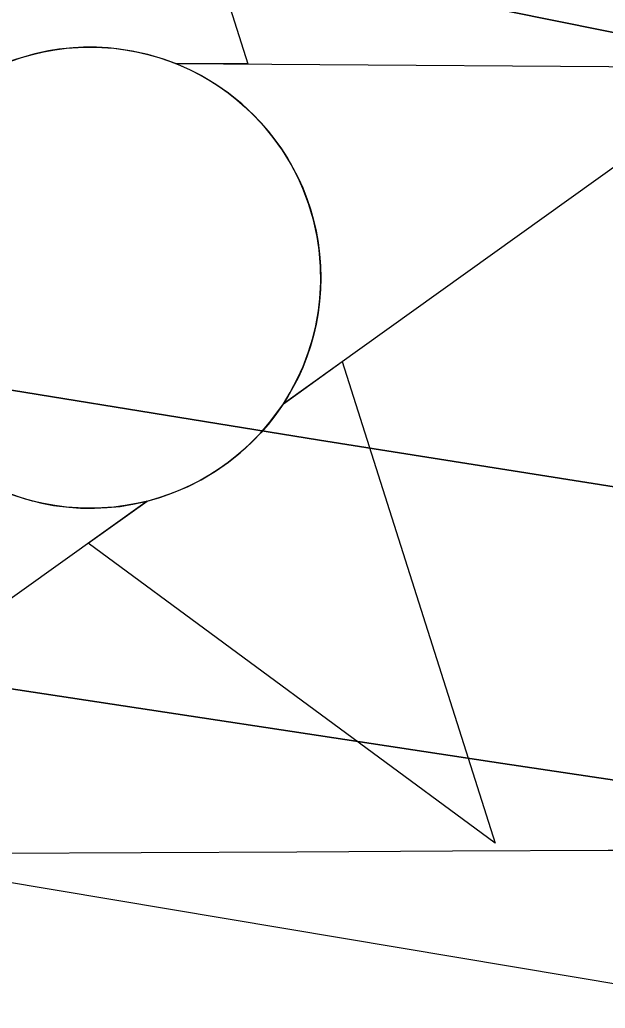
# Model space of a CAD drawing. Extents: x 3445503 to 3483459, y 540493 to 566012.
# Drawn here: x 3470559.6 to 3470637.1, y 552029.2 to 552160.1 of the extents above; entities that cross this region are included whole.
import ezdxf

# ---------------------------------------------------------------- set-up
doc = ezdxf.new("R2010")
doc.units = 0
for name, color, linetype in [('V-CHAN-NAID', 7, 'Continuous'), ('V-GRID-MAJR', 7, 'Continuous'), ('V-RIVR-EDGE', 7, 'Continuous'), ('V-TOPO-DPTH', 7, 'Continuous'), ('V-TOPO-MAJR', 7, 'Continuous'), ('V-TOPO-MINR', 7, 'Continuous')]:
    doc.layers.add(name, color=color, linetype=linetype)

msp = doc.modelspace()

# ---------------------------------------------------------------- linework, layer by layer
at = {"layer": 'V-CHAN-NAID'}
for points in [[(3470557.988707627, 552154.5126688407), (3470548.4017076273, 552154.5806688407), (3470569.5277076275, 552218.0646688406), (3470589.7517076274, 552154.2876688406), (3470580.164707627, 552154.3556688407), (3470578.5877076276, 552154.9336688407), (3470576.4927076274, 552155.5536688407), (3470574.4527076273, 552156.0046688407), (3470572.4167076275, 552156.3126688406), (3470571.2497076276, 552156.4266688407), (3470569.7157076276, 552156.5076688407), (3470567.9937076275, 552156.5056688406), (3470566.6237076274, 552156.4356688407), (3470564.7177076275, 552156.2346688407), (3470563.3517076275, 552156.0156688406), (3470561.5677076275, 552155.6316688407), (3470560.0377076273, 552155.2116688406), (3470559.005707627, 552154.8806688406)], [(3470580.164707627, 552154.3556688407), (3470656.6567076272, 552153.8126688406), (3470594.4537076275, 552109.2906688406), (3470595.3647076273, 552110.7796688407), (3470596.3427076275, 552112.6266688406), (3470597.0577076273, 552114.2116688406), (3470597.7967076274, 552116.1666688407), (3470598.3417076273, 552117.9516688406), (3470598.7397076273, 552119.5906688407), (3470599.1007076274, 552121.6006688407), (3470599.2867076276, 552123.1736688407), (3470599.4107076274, 552125.3796688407), (3470599.380707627, 552127.4416688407), (3470599.1927076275, 552129.6616688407), (3470598.9267076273, 552131.4196688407), (3470598.4357076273, 552133.6516688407), (3470597.795707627, 552135.7916688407), (3470597.045707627, 552137.7736688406), (3470596.397707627, 552139.2166688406), (3470595.3907076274, 552141.1326688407), (3470594.3287076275, 552142.8546688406), (3470593.1147076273, 552144.5566688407), (3470591.8537076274, 552146.0956688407), (3470590.5817076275, 552147.4616688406), (3470588.9497076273, 552148.9936688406), (3470587.2067076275, 552150.4056688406), (3470585.5237076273, 552151.5826688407), (3470583.636707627, 552152.7146688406), (3470582.164707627, 552153.4756688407)], [(3470576.4227076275, 552096.3846688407), (3470514.2197076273, 552051.8626688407), (3470535.3457076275, 552115.3456688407), (3470543.062707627, 552109.6556688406), (3470543.6977076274, 552108.6916688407), (3470545.0807076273, 552106.8326688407), (3470546.2937076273, 552105.4166688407), (3470547.7597076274, 552103.9136688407), (3470549.1487076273, 552102.6626688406), (3470550.602707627, 552101.5066688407), (3470552.005707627, 552100.5196688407), (3470553.6837076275, 552099.4836688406), (3470555.397707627, 552098.5726688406), (3470557.1887076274, 552097.7616688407), (3470558.6347076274, 552097.2056688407), (3470560.2627076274, 552096.6766688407), (3470562.488707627, 552096.1126688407), (3470564.0207076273, 552095.8256688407), (3470566.045707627, 552095.5686688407), (3470567.582707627, 552095.4646688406), (3470569.4437076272, 552095.4426688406), (3470571.1327076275, 552095.5206688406), (3470572.8427076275, 552095.6966688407), (3470574.744707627, 552096.0076688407)], [(3470594.4537076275, 552109.2906688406), (3470602.2497076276, 552114.8716688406), (3470622.4737076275, 552051.0946688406), (3470568.6257076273, 552090.8046688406), (3470576.4227076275, 552096.3846688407), (3470578.0887076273, 552096.8606688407), (3470579.7007076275, 552097.4206688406), (3470581.8587076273, 552098.3346688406), (3470583.593707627, 552099.2186688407), (3470585.4597076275, 552100.3326688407), (3470587.1987076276, 552101.5446688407), (3470588.7507076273, 552102.7896688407), (3470590.0377076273, 552103.9576688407), (3470591.4217076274, 552105.3776688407), (3470592.6257076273, 552106.7796688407), (3470593.744707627, 552108.2516688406)]]:
    msp.add_lwpolyline(points, close=True, dxfattribs=at)
msp.add_circle((3470568.874240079, 552125.9779274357), 30.540600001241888, dxfattribs=at)
at = {"layer": 'V-GRID-MAJR'}
msp.add_spline([(3449621.526, 551946.219), (3454896.117, 551971.152), (3460170.705, 551996.853), (3465445.288, 552023.321), (3470719.8680000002, 552050.556), (3475994.444, 552078.558), (3481269.015, 552107.327), (3481269.0160000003, 552107.327)], degree=3, dxfattribs=at)
at = {"layer": 'V-RIVR-EDGE'}
msp.add_spline([(3466309.3848466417, 552621.9579710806), (3466349.703870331, 552619.4248512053), (3466382.7286882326, 552619.3431903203), (3466411.927860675, 552618.5757255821), (3466431.7444705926, 552619.221988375), (3466456.4313341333, 552621.2467355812), (3466478.3423179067, 552625.364137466), (3466500.245565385, 552626.3528723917), (3466524.236310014, 552628.0317091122), (3466536.750118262, 552627.6531342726), (3466565.613695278, 552631.7533443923), (3466586.12556452, 552632.3978880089), (3466600.729448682, 552633.7523039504), (3466616.0268729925, 552634.4097413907), (3466639.3163411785, 552633.656889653), (3466653.5691573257, 552633.621646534), (3466663.6572942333, 552636.3777557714), (3466670.958376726, 552636.70733408), (3466676.5238896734, 552638.0840993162), (3466689.3818892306, 552636.3141462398), (3466713.3709146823, 552637.2977236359), (3466728.6700581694, 552638.6504204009), (3466733.538592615, 552639.3336454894), (3466741.1864451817, 552639.3147345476), (3466744.6653205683, 552640.3490276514), (3466765.8784662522, 552643.425259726), (3466811.078918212, 552646.7898098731), (3466822.205646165, 552647.8051920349), (3466836.469636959, 552652.2891345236), (3466848.283028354, 552649.8265008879), (3466872.264317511, 552647.6814113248), (3466895.5486281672, 552644.842781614), (3466925.7906895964, 552644.0727381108), (3466966.4607813, 552642.9292772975), (3466982.79421789, 552640.8030986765), (3467002.59535522, 552635.1920275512), (3467043.595884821, 552627.0951139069), (3467061.669188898, 552625.6598966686), (3467070.7101388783, 552626.68043636), (3467078.7116382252, 552629.0940734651), (3467090.2031876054, 552637.061189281), (3467099.252733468, 552641.558025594), (3467116.301199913, 552647.425610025), (3467156.6554667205, 552659.1453062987), (3467180.3045988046, 552663.258410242), (3467190.046825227, 552666.710638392), (3467215.09593143, 552674.6442302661), (3467224.4982644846, 552681.2259849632), (3467241.911552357, 552694.0453030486), (3467256.190156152, 552704.4389497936), (3467275.6875028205, 552716.5578510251), (3467305.630931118, 552735.6035578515), (3467327.5634045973, 552748.4117012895), (3467352.2898091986, 552766.4274129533), (3467374.5759294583, 552781.6681044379), (3467388.8450777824, 552788.2378248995), (3467399.6405082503, 552795.8590302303), (3467402.78378821, 552801.7609981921), (3467413.9139545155, 552804.1668990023), (3467419.4846249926, 552807.6294422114), (3467425.4132401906, 552815.2626817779), (3467432.374429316, 552818.7217866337), (3467446.2950883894, 552824.9447370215), (3467466.1340476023, 552834.6293710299), (3467483.877773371, 552840.495236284), (3467499.17605727, 552841.5003033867), (3467510.654712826, 552844.2529742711), (3467520.049309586, 552847.7060620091), (3467524.5753718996, 552850.4759246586), (3467538.4917330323, 552854.9607267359), (3467570.8333258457, 552859.7476002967), (3467609.0837633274, 552864.1722311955), (3467645.5969120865, 552868.9487896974), (3467670.2803372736, 552869.5830182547), (3467689.7518962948, 552871.2730296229), (3467696.009230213, 552871.257557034), (3467706.087052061, 552869.8421103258), (3467716.5150823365, 552869.4686930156), (3467730.4194092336, 552869.0866798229), (3467744.6799616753, 552872.1801036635), (3467757.201506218, 552874.9301957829), (3467768.325655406, 552874.9026889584), (3467789.870098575, 552871.3730978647), (3467862.1813662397, 552872.9324518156), (3467905.6281973, 552870.0439659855), (3467943.4854469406, 552856.0450843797), (3467982.0233429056, 552836.1347793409), (3468014.6377812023, 552810.677012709), (3468040.65671139, 552789.0595045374), (3468070.1493594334, 552766.3905114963), (3468095.144311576, 552752.4234346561), (3468129.525264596, 552738.433148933), (3468159.7466959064, 552729.3199935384), (3468202.1480592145, 552725.3911974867), (3468241.4284918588, 552724.5988046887), (3468263.6742114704, 552723.5009020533), (3468284.519956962, 552718.5825114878), (3468310.5466234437, 552700.0936702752), (3468339.350029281, 552679.8598040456), (3468348.374647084, 552674.2753801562), (3468371.3078897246, 552670.0470913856), (3468394.9518642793, 552672.074417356), (3468423.1107265, 552672.3524203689), (3468450.5691718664, 552670.5463645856), (3468476.2946264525, 552670.8303847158), (3468493.331918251, 552672.17878354), (3468516.288369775, 552677.3364956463), (3468541.3426335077, 552687.3558654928), (3468560.1404229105, 552697.7383375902), (3468569.530721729, 552699.453277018), (3468577.1777147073, 552699.086736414), (3468586.549102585, 552693.1538232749), (3468603.1932065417, 552676.0787095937), (3468627.1512868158, 552664.5476191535), (3468668.5080419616, 552659.9261425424), (3468712.655289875, 552659.1217155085), (3468729.6977392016, 552662.5558923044), (3468746.743626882, 552667.3805877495), (3468759.9561328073, 552668.390812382), (3468773.149727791, 552661.7531844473), (3468796.0468677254, 552642.9244498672), (3468815.139851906, 552632.1006529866), (3468834.5778869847, 552620.2331075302), (3468847.085678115, 552617.4211250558), (3468885.6579576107, 552611.4160065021), (3468924.924636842, 552605.0615391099), (3468947.8638966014, 552603.2666579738), (3468956.9074253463, 552605.3300866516), (3468965.9595499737, 552610.869811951), (3468970.840118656, 552616.4198523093), (3468974.664044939, 552616.4103968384), (3468976.7334907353, 552609.8002757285), (3468983.642244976, 552592.0539711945), (3468990.5742081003, 552583.6936675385), (3469002.715458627, 552573.2346920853), (3469014.5168157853, 552565.9052431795), (3469022.157791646, 552563.1052949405), (3469029.1086657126, 552562.3928438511), (3469038.490368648, 552560.6314866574), (3469047.8634757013, 552555.3938328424), (3469053.7680224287, 552553.2934418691), (3469073.9245257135, 552550.8101781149), (3469091.299991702, 552548.3337910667), (3469106.580224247, 552542.0386352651), (3469126.7289912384, 552536.4267045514), (3469142.713078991, 552533.6061261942), (3469153.1385305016, 552532.1898198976), (3469162.515075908, 552528.3426847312), (3469171.8761487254, 552518.2382156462), (3469185.7598455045, 552509.5130905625), (3469208.691368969, 552504.5895424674), (3469232.6709389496, 552501.7491935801), (3469258.052202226, 552503.4245919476), (3469277.1821487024, 552507.5488705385), (3469302.5720078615, 552512.7005655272), (3469341.873930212, 552520.598914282), (3469368.302380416, 552524.0098821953), (3469396.1067362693, 552521.5077074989), (3469447.8657340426, 552506.0839237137), (3469526.008483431, 552475.9943654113), (3469583.6754662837, 552459.8607093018), (3469651.0795180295, 552445.0935033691), (3469684.7815439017, 552437.7099004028), (3469730.656625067, 552432.7296194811), (3469767.1482841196, 552428.8154364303), (3469829.708729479, 552423.4462656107), (3469847.787191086, 552424.0968263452), (3469856.8255623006, 552424.0744770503), (3469867.597783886, 552422.3096815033), (3469876.2790699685, 552418.4642655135), (3469887.7370954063, 552412.8738245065), (3469925.5952046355, 552399.2225725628), (3469955.1256745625, 552391.8492846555), (3469977.3593599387, 552385.8845667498), (3470001.330334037, 552379.5679212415), (3470024.271312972, 552378.4682994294), (3470048.2654959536, 552381.5376547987), (3470074.0072827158, 552388.4266385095), (3470084.094560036, 552390.8351180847), (3470093.829909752, 552391.5063089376), (3470109.1161594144, 552387.6445607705), (3470138.280948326, 552372.9719095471), (3470163.617513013, 552356.5705654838), (3470192.4441277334, 552345.7227001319), (3470225.456051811, 552340.4265943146), (3470241.7920671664, 552339.3433046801), (3470271.6882181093, 552339.2693800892), (3470310.9617740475, 552335.6959499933), (3470330.081405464, 552335.6486726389), (3470358.588756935, 552336.2734457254), (3470382.571765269, 552334.8236154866), (3470398.206504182, 552331.3086373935), (3470414.528766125, 552324.6632731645), (3470435.0191456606, 552316.6170752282), (3470465.5847682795, 552306.1125415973), (3470481.553383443, 552297.0346293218), (3470485.3755905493, 552296.3299145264), (3470491.6320648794, 552295.9668122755), (3470495.7976037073, 552293.5230895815), (3470499.962282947, 552290.7317372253), (3470505.8651104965, 552287.9360869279), (3470526.710855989, 552283.017696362), (3470533.314959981, 552282.6537345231), (3470539.224664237, 552282.6391215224), (3470542.35161202, 552281.9361259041), (3470544.0837432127, 552279.4984203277), (3470547.2055334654, 552276.7096467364), (3470551.369353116, 552273.5706647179), (3470557.6223890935, 552271.8170438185), (3470564.5698248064, 552269.7140740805), (3470576.390092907, 552270.0324777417), (3470585.774374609, 552269.3140095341), (3470591.329572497, 552266.5192188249), (3470613.5581003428, 552258.468722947), (3470637.518759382, 552247.9805214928), (3470666.686127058, 552234.3507592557), (3470680.9234706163, 552228.0581822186), (3470696.5547711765, 552223.1526854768), (3470705.2403551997, 552221.0454177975), (3470710.454800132, 552221.0325239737), (3470716.373959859, 552224.8418372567), (3470726.806288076, 552226.2065682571), (3470744.8873284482, 552227.9000179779), (3470772.007599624, 552229.918748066), (3470784.1763569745, 552230.5839218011), (3470792.1709796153, 552230.2165216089), (3470802.939762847, 552227.0612074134), (3470818.5822380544, 552226.6748962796), (3470830.0617531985, 552229.7751968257), (3470835.9809129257, 552233.5845101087), (3470842.5867360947, 552233.9158075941), (3470861.0085294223, 552232.8273604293), (3470874.207281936, 552228.2755104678), (3470890.1810546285, 552221.2833761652), (3470909.2989668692, 552220.5408394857), (3470935.3711915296, 552220.4763703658), (3470949.6326035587, 552223.9174238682), (3470960.7627698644, 552226.3233246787), (3470973.2774377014, 552226.2923795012), (3470997.600339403, 552221.7130227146), (3471022.2691515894, 552216.4375470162), (3471070.562167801, 552205.1939150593), (3471088.982241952, 552203.410208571), (3471111.9249400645, 552203.0058460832), (3471121.6577110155, 552202.63414795), (3471127.9124661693, 552201.5757863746), (3471132.7706855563, 552198.0874555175), (3471136.5825776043, 552193.2111847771), (3471141.449392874, 552193.1991505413), (3471145.627825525, 552195.9698727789), (3471151.191619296, 552196.651378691), (3471156.7536938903, 552196.6376252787), (3471178.2955582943, 552192.0651451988), (3471192.538918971, 552188.2059757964), (3471223.459047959, 552180.4816198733), (3471265.8406407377, 552168.5573415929), (3471314.8263375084, 552156.2691014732), (3471351.300804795, 552145.4023251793), (3471386.043140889, 552136.9732544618), (3471401.337986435, 552136.5878029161), (3471419.4112905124, 552135.1525856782), (3471433.656370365, 552131.9886755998), (3471456.2385449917, 552126.3707277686), (3471476.7409587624, 552123.1913451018), (3471490.6366897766, 552119.3330352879), (3471513.9029490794, 552109.1941826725), (3471547.945727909, 552099.0286828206), (3471579.5628353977, 552091.9978670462), (3471609.4417945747, 552084.9713492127), (3471637.2366949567, 552078.6452482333), (3471668.4958577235, 552067.4437361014), (3471684.820698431, 552061.841260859), (3471699.7636163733, 552059.718520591), (3471716.436946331, 552054.4628154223), (3471743.1820810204, 552045.3582559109), (3471759.4974662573, 552035.931854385), (3471773.3906185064, 552031.0306555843), (3471788.6674126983, 552023.3449811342), (3471808.459094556, 552013.9099837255), (3471820.614098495, 552009.0130828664), (3471825.8216667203, 552006.2191517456), (3471833.447169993, 551997.1618695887), (3471837.259921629, 551992.6332285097), (3471849.414065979, 551987.3886979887), (3471863.313235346, 551984.9209068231), (3471900.5121879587, 551985.8718198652), (3471925.883995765, 551983.723291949), (3471961.6760975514, 551978.0726797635), (3472004.068005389, 551970.3199574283), (3472058.2621299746, 551955.5854158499), (3472104.461631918, 551941.2182744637), (3472151.699724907, 551925.1104060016), (3472165.5920175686, 551919.8615775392), (3472170.7952878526, 551915.3294981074), (3472181.9056836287, 551909.7399166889), (3472191.9809267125, 551907.2815809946), (3472199.9643747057, 551902.3949951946), (3472208.994150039, 551898.8963492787), (3472220.108843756, 551895.0449161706), (3472235.3925146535, 551890.1402790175), (3472240.606959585, 551890.1273851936), (3472245.472915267, 551889.7677212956), (3472259.3703654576, 551886.604670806), (3472269.448187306, 551885.1892240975), (3472280.212672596, 551880.2957615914), (3472294.809680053, 551878.8691402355), (3472314.2752219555, 551878.1257439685), (3472330.2687651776, 551879.1290918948), (3472344.178249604, 551880.8328566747), (3472354.254352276, 551878.7221506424), (3472360.163196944, 551878.3599079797), (3472367.812768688, 551879.0362563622), (3472378.246816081, 551881.096246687), (3472386.2422983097, 551881.076476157), (3472400.490816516, 551879.3030847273), (3472427.2557217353, 551878.1940074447), (3472454.38115044, 551882.2985155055), (3472479.7598349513, 551882.9310248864), (3472504.4381026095, 551881.4794754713), (3472524.948252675, 551881.4287597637), (3472536.418312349, 551880.7051340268), (3472544.4069178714, 551877.9043261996), (3472549.2677160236, 551875.4588843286), (3472555.1774202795, 551875.4442713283), (3472570.123776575, 551874.7120497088), (3472580.207615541, 551875.7300106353), (3472593.4184022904, 551876.0449759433), (3472610.103766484, 551875.6560860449), (3472633.7443026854, 551876.2928933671), (3472647.2949828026, 551873.4783321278), (3472654.2398397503, 551870.3324734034), (3472660.149544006, 551870.3178604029), (3472666.4103162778, 551871.6929064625), (3472682.051931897, 551870.9589656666), (3472693.8790767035, 551874.0584066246), (3472707.1027572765, 551879.5878168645), (3472717.8801363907, 551879.9087992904), (3472730.733838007, 551876.4006979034), (3472741.8571276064, 551876.0255614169), (3472753.678255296, 551876.6915947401), (3472772.8142188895, 551883.249280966), (3472794.0325221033, 551888.4112910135), (3472814.549548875, 551891.1416126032), (3472833.325848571, 551892.8333431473), (3472843.4114067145, 551894.5465633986), (3472860.4572943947, 551899.3712588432), (3472888.2831399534, 551905.5598257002), (3472914.0189095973, 551910.0154017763), (3472934.187447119, 551912.3989532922), (3472958.177332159, 551913.7301603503), (3472986.3353347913, 551913.660533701), (3473020.7489521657, 551912.8801751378), (3473048.558465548, 551912.4637784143), (3473074.9877753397, 551916.2223759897), (3473094.816419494, 551921.7354540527), (3473113.957540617, 551930.3789182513), (3473134.14498908, 551940.4103223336), (3473153.2938464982, 551952.1824534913), (3473173.494188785, 551967.4283025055), (3473183.9394108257, 551974.0074784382), (3473198.201682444, 551977.7961616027), (3473219.4002151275, 551974.9626894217), (3473232.247899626, 551969.0211803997), (3473250.2988544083, 551958.5475919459), (3473256.5475924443, 551955.055822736), (3473269.4025833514, 551952.0691659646)], degree=3, dxfattribs=at)
at = {"layer": 'V-TOPO-DPTH'}
for points in [[(3471018.4711949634, 552081.8309615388), (3470449.0284288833, 552196.6188338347), (3470439.610493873, 552198.5006238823), (3470430.1883744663, 552200.3610304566), (3470420.7599784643, 552202.1893618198), (3470411.3273980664, 552203.9963097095), (3470401.886275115, 552205.7569918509), (3470392.4379472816, 552207.4773741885), (3470382.978812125, 552209.1373068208), (3470373.5124720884, 552210.7569396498), (3469839.627812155, 552300.3454030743), (3469815.488002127, 552304.3437650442), (3469791.3372647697, 552308.2740748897), (3469767.17013642, 552312.1023065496), (3469742.9920807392, 552315.8624860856), (3469544.100458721, 552346.3639690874), (3469476.751163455, 552356.980799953), (3469409.4646923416, 552367.9723667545), (3469342.2724574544, 552379.5260374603)], [(3469342.2724574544, 552379.5260374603), (3469409.4646923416, 552367.9723667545), (3469476.751163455, 552356.980799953), (3469544.100458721, 552346.3639690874), (3469742.9920807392, 552315.8624860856), (3469767.17013642, 552312.1023065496), (3469791.3372647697, 552308.2740748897), (3469815.488002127, 552304.3437650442), (3469839.627812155, 552300.3454030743), (3470373.5124720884, 552210.7569396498), (3470382.978812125, 552209.1373068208), (3470392.4379472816, 552207.4773741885), (3470401.886275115, 552205.7569918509), (3470411.3273980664, 552203.9963097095), (3470420.7599784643, 552202.1893618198), (3470430.1883744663, 552200.3610304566), (3470439.610493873, 552198.5006238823), (3470449.0284288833, 552196.6188338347), (3471018.4711949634, 552081.8309615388)], [(3471017.404559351, 552041.5374755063), (3470777.3924584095, 552077.0085746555), (3470717.975904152, 552085.9372065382), (3470658.5893567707, 552095.0581009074), (3470599.247819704, 552104.4673890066), (3470539.9362895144, 552114.0689395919), (3470491.7488055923, 552121.989856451), (3470456.5666673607, 552127.8516430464), (3470421.4020531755, 552133.8154114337), (3470386.26372506, 552139.9321525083), (3470351.14292099, 552146.1508753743), (3470066.3491753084, 552197.2177121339), (3470019.0754025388, 552205.6185785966), (3469971.784563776, 552213.9213450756), (3469924.468126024, 552222.0769615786), (3469877.1346222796, 552230.1344780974), (3469867.203856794, 552231.8090889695), (3469824.8082491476, 552238.8646591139), (3469782.393059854, 552245.7988153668), (3469739.948498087, 552252.5508507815), (3469697.4843546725, 552259.1814723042), (3469296.985912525, 552320.8376540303)], [(3469296.985912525, 552320.8376540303), (3469697.4843546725, 552259.1814723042), (3469739.948498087, 552252.5508507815), (3469782.393059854, 552245.7988153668), (3469824.8082491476, 552238.8646591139), (3469867.203856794, 552231.8090889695), (3469877.1346222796, 552230.1344780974), (3469924.468126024, 552222.0769615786), (3469971.784563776, 552213.9213450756), (3470019.0754025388, 552205.6185785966), (3470066.3491753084, 552197.2177121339), (3470351.14292099, 552146.1508753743), (3470386.26372506, 552139.9321525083), (3470421.4020531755, 552133.8154114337), (3470456.5666673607, 552127.8516430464), (3470491.7488055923, 552121.989856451), (3470539.9362895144, 552114.0689395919), (3470599.247819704, 552104.4673890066), (3470658.5893567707, 552095.0581009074), (3470717.975904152, 552085.9372065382), (3470777.3924584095, 552077.0085746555), (3471017.404559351, 552041.5374755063)], [(3470831.1615369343, 552031.3706003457), (3470761.9088429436, 552041.2543389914), (3470692.6817539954, 552051.3120125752), (3470623.4930726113, 552061.6305885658), (3470554.3299962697, 552072.123099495), (3470427.778148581, 552091.5659798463), (3470421.913989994, 552092.4902123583), (3470416.0548833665, 552093.4447156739), (3470410.2033546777, 552094.444625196), (3470404.356877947, 552095.474805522), (3470352.6464552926, 552104.7933276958), (3470320.9563795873, 552110.5478047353), (3470289.2767341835, 552116.3587199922), (3470257.612734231, 552122.2542925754), (3470225.9591645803, 552128.2063033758), (3469829.4348917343, 552203.315966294), (3469803.557402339, 552208.0895971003), (3469777.651318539, 552212.6978997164), (3469751.702343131, 552217.0582100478), (3469725.724773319, 552221.253192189), (3469471.900287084, 552260.9973539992), (3469414.4456700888, 552269.9227490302), (3469356.9769716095, 552278.7557873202)], [(3469356.9769716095, 552278.7557873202), (3469414.4456700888, 552269.9227490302), (3469471.900287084, 552260.9973539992), (3469725.724773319, 552221.253192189), (3469751.702343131, 552217.0582100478), (3469777.651318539, 552212.6978997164), (3469803.557402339, 552208.0895971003), (3469829.4348917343, 552203.315966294), (3470225.9591645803, 552128.2063033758), (3470257.612734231, 552122.2542925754), (3470289.2767341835, 552116.3587199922), (3470320.9563795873, 552110.5478047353), (3470352.6464552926, 552104.7933276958), (3470404.356877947, 552095.474805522), (3470410.2033546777, 552094.444625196), (3470416.0548833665, 552093.4447156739), (3470421.913989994, 552092.4902123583), (3470427.778148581, 552091.5659798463), (3470554.3299962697, 552072.123099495), (3470623.4930726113, 552061.6305885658), (3470692.6817539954, 552051.3120125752), (3470761.9088429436, 552041.2543389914), (3470831.1615369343, 552031.3706003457)]]:
    msp.add_lwpolyline(points, dxfattribs=at)
at = {"layer": 'V-TOPO-MAJR'}
msp.add_lwpolyline([(3470869.7253018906, 551993.563522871), (3470447.70181224, 552064.4091537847), (3470430.3459615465, 552067.3494871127), (3470412.996115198, 552070.3245239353), (3470395.6552753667, 552073.3516159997), (3470378.3204398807, 552076.4134115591), (3470156.3154057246, 552115.9690534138), (3470092.527393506, 552127.3987289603), (3470028.7544516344, 552138.9114208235), (3469965.004115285, 552150.5486371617), (3469901.2688492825, 552162.2688698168), (3469798.479501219, 552181.2745148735), (3469786.1405216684, 552183.4968315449), (3469773.7886241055, 552185.642688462), (3469761.417349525, 552187.6738557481), (3469749.03315693, 552189.6285632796), (3469676.241013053, 552200.7721465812), (3469627.4417260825, 552208.178534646), (3469578.62999664, 552215.501250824), (3469529.799603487, 552222.6984591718), (3469480.9567678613, 552229.811995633), (3469184.5270755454, 552272.5953790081)], dxfattribs=at)
at = {"layer": 'V-TOPO-MINR'}
for points in [[(3471018.4711949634, 552081.8309615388), (3470449.0284288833, 552196.6188338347), (3470439.610493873, 552198.5006238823), (3470430.1883744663, 552200.3610304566), (3470420.7599784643, 552202.1893618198), (3470411.3273980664, 552203.9963097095), (3470401.886275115, 552205.7569918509), (3470392.4379472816, 552207.4773741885), (3470382.978812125, 552209.1373068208), (3470373.5124720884, 552210.7569396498), (3469839.627812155, 552300.3454030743), (3469815.488002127, 552304.3437650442), (3469791.3372647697, 552308.2740748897), (3469767.17013642, 552312.1023065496), (3469742.9920807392, 552315.8624860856), (3469544.100458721, 552346.3639690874), (3469476.751163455, 552356.980799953), (3469409.4646923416, 552367.9723667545), (3469342.2724574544, 552379.5260374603)], [(3471017.404559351, 552041.5374755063), (3470777.3924584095, 552077.0085746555), (3470717.975904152, 552085.9372065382), (3470658.5893567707, 552095.0581009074), (3470599.247819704, 552104.4673890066), (3470539.9362895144, 552114.0689395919), (3470491.7488055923, 552121.989856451), (3470456.5666673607, 552127.8516430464), (3470421.4020531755, 552133.8154114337), (3470386.26372506, 552139.9321525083), (3470351.14292099, 552146.1508753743), (3470066.3491753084, 552197.2177121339), (3470019.0754025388, 552205.6185785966), (3469971.784563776, 552213.9213450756), (3469924.468126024, 552222.0769615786), (3469877.1346222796, 552230.1344780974), (3469867.203856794, 552231.8090889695), (3469824.8082491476, 552238.8646591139), (3469782.393059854, 552245.7988153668), (3469739.948498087, 552252.5508507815), (3469697.4843546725, 552259.1814723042), (3469296.985912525, 552320.8376540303)], [(3470831.1615369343, 552031.3706003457), (3470761.9088429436, 552041.2543389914), (3470692.6817539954, 552051.3120125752), (3470623.4930726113, 552061.6305885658), (3470554.3299962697, 552072.123099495), (3470427.778148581, 552091.5659798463), (3470421.913989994, 552092.4902123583), (3470416.0548833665, 552093.4447156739), (3470410.2033546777, 552094.444625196), (3470404.356877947, 552095.474805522), (3470352.6464552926, 552104.7933276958), (3470320.9563795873, 552110.5478047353), (3470289.2767341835, 552116.3587199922), (3470257.612734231, 552122.2542925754), (3470225.9591645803, 552128.2063033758), (3469829.4348917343, 552203.315966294), (3469803.557402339, 552208.0895971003), (3469777.651318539, 552212.6978997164), (3469751.702343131, 552217.0582100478), (3469725.724773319, 552221.253192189), (3469471.900287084, 552260.9973539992), (3469414.4456700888, 552269.9227490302), (3469356.9769716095, 552278.7557873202)]]:
    msp.add_lwpolyline(points, dxfattribs=at)

doc.saveas('drawing.dxf')
